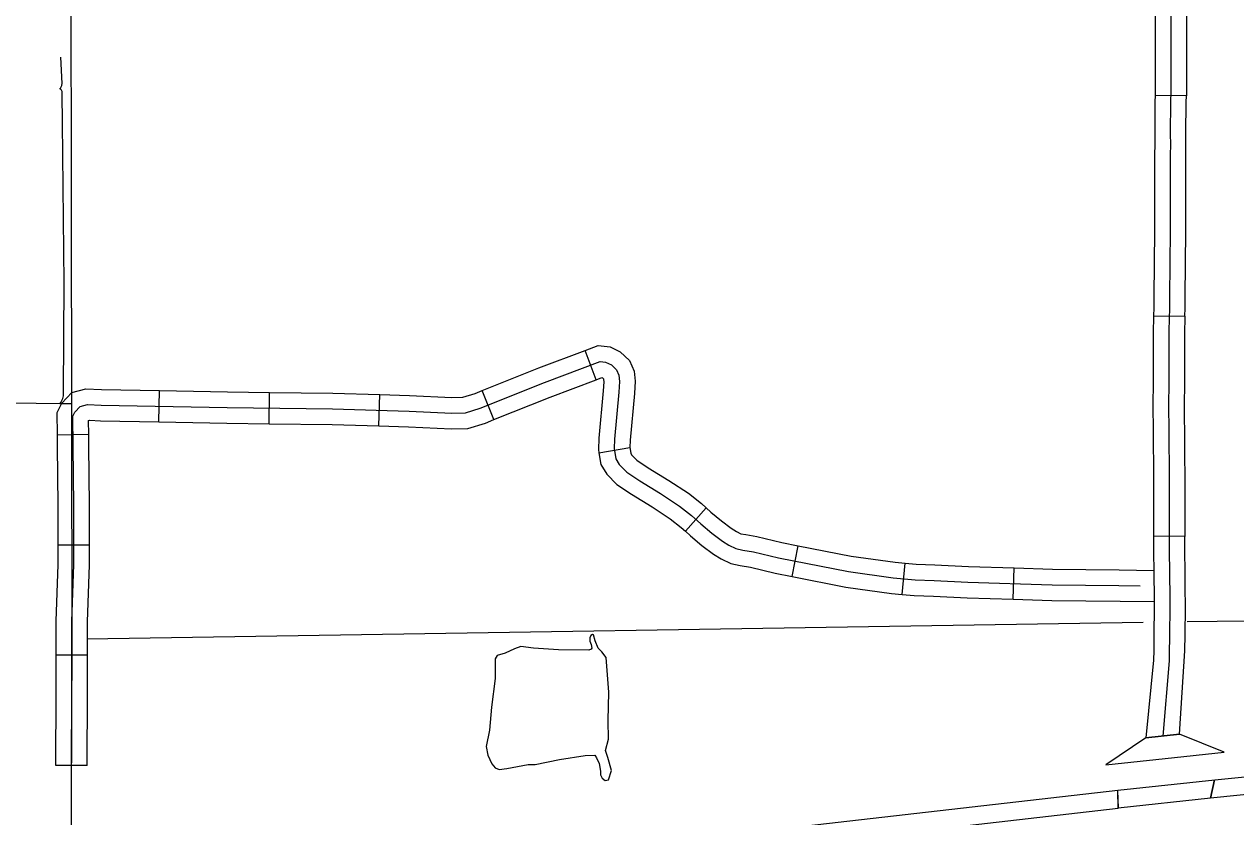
# Model space of a CAD drawing. Extents: x 1127717 to 1741049, y 2026793 to 2244711.
# Drawn here: x 1289221 to 1295030, y 2085016 to 2088813 of the extents above; entities that cross this region are included whole.
import ezdxf

# ---------------------------------------------------------------- set-up
doc = ezdxf.new("R2010")
doc.units = 0
for name, color, linetype in [('19', 7, 'Continuous'), ('2', 7, 'Continuous'), ('31', 7, 'Continuous'), ('32', 7, 'Continuous'), ('35', 7, 'Continuous'), ('42', 7, 'Continuous'), ('45', 7, 'Continuous'), ('5', 7, 'Continuous')]:
    doc.layers.add(name, color=color, linetype=linetype)

msp = doc.modelspace()

# ---------------------------------------------------------------- linework, layer by layer
at = {"layer": '19'}
for p, q in [((1294463.9, 2085142.9), (1294929.2, 2085192.4)), ((1294464.5, 2085142.2), (1292424.4, 2084908.9)), ((1294465.3, 2085057.5), (1294464.5, 2085142.2)), ((1294908.4, 2085104.9), (1294465.3, 2085057.5)), ((1292435.7, 2084824.6), (1294465.3, 2085057.5)), ((1294465.3, 2085057.5), (1294467, 2085058))]:
    msp.add_line(p, q, dxfattribs=at)
for points in [[(1294929.2, 2085192.4), (1297350.5, 2085436.1), (1297945.2, 2085503.2), (1298476.7, 2085571.9), (1298813.7, 2085630), (1299001.6, 2085673.5), (1299200.4, 2085711.4), (1299380.1, 2085757), (1299703.4, 2085858.2), (1300624.1, 2086171)], [(1300653.2, 2086091.1), (1299729.7, 2085777.3), (1299403.3, 2085675.2), (1299218.9, 2085628.4), (1299019.2, 2085590.3), (1298830.6, 2085546.6), (1298489.3, 2085487.8), (1297955.4, 2085418.8), (1297359.5, 2085351.6), (1294908.4, 2085104.9)], [(1294909.2, 2085105.4), (1294928, 2085192.1)], [(1294928, 2085192.1), (1294909.2, 2085105.4)], [(1294467, 2085058), (1294464.5, 2085142.2)]]:
    msp.add_lwpolyline(points, dxfattribs=at)
at = {"layer": '2'}
msp.add_lwpolyline([(1289248.7, 2101537.9), (1289476.8, 2101540), (1289444.1, 2096492.6), (1289441, 2091159.4), (1289449.7, 2085864.6), (1289444.3, 2084681.7)], dxfattribs=at)
at = {"layer": '31'}
for p, q in [((1294792.8, 2088470), (1294642.8, 2088471.8)), ((1294792.8, 2088470), (1294792.8, 2088470)), ((1294635.9, 2087416.1), (1294785.8, 2087413.8)), ((1294785.6, 2086358.9), (1294635.6, 2086359.2)), ((1294785.6, 2086358.9), (1294785.6, 2086358.9))]:
    msp.add_line(p, q, dxfattribs=at)
for points in [[(1294643.7, 2088999.2), (1294643.6, 2088967.2), (1294643.5, 2088913.1), (1294643.4, 2088859), (1294643.5, 2088805.3), (1294643.4, 2088751.8), (1294643.4, 2088698.6), (1294643.3, 2088646.2), (1294643.1, 2088594.2), (1294642.9, 2088542.3), (1294643, 2088491.4), (1294642.8, 2088471.8)], [(1294793.7, 2088998.6), (1294793.6, 2088966.8), (1294793.5, 2088912.8), (1294793.4, 2088859.1), (1294793.5, 2088805.3), (1294793.4, 2088751.6), (1294793.4, 2088698.5), (1294793.3, 2088645.8), (1294793.1, 2088593.6), (1294792.9, 2088542.2), (1294793, 2088490.6), (1294792.8, 2088470)], [(1294718.4, 2088859), (1294718.5, 2088805.3), (1294718.4, 2088751.7), (1294718.4, 2088698.6), (1294718.3, 2088646), (1294718.1, 2088593.9), (1294717.9, 2088542.2), (1294718, 2088491), (1294717.4, 2088440.2), (1294716.3, 2088389.5), (1294716, 2088338.7), (1294716, 2088287.8), (1294716.1, 2088236.8), (1294715.6, 2088185.7), (1294715.3, 2088134.4), (1294715.4, 2088083), (1294715.6, 2088031.5), (1294715.7, 2087979.7), (1294715.4, 2087927.7), (1294715.1, 2087875.6), (1294714.8, 2087823.3), (1294714.7, 2087770.9), (1294714, 2087718.4), (1294713.5, 2087665.8), (1294713.2, 2087613), (1294712.5, 2087560.1), (1294712.2, 2087506.9), (1294711.5, 2087453.3), (1294710.6, 2087399.5), (1294709, 2087345.4), (1294708.2, 2087290.9), (1294708.2, 2087236.2), (1294708.5, 2087181), (1294708.7, 2087125.4), (1294708.2, 2087069.3), (1294707.6, 2087012.3), (1294707.5, 2086954.7), (1294708.1, 2086896.6), (1294708.8, 2086838.6), (1294709.3, 2086780.6), (1294709.7, 2086723), (1294710.1, 2086665.7), (1294710.2, 2086608.6), (1294709.8, 2086551.6), (1294709.8, 2086494.6), (1294710.1, 2086437.6), (1294710.6, 2086380.5), (1294710.5, 2086323.3), (1294710.8, 2086266.2), (1294711.5, 2086209.1), (1294712.3, 2086152.2), (1294712.9, 2086095.7), (1294713.2, 2086038.6), (1294713.1, 2085981.5), (1294712.2, 2085924.6), (1294711.4, 2085867.9), (1294711.2, 2085811.6), (1294711, 2085762.7), (1294679.5, 2085402.4)], [(1294642.8, 2088471.8), (1294642.4, 2088441.5), (1294641.3, 2088390.6), (1294641, 2088338.9), (1294641, 2088287.7), (1294641.1, 2088237.1), (1294640.6, 2088186.2), (1294640.3, 2088134.6), (1294640.4, 2088082.8), (1294640.6, 2088031.3), (1294640.7, 2087979.8), (1294640.5, 2087943.3)], [(1294790.5, 2087942.6), (1294790.7, 2087979.6), (1294790.6, 2088031.7), (1294790.4, 2088083.3), (1294790.3, 2088134.3), (1294790.6, 2088185.1), (1294791.1, 2088236.4), (1294791, 2088287.9), (1294791, 2088338.5), (1294791.3, 2088388.4), (1294792.4, 2088438.9), (1294792.8, 2088470)], [(1294640.5, 2087943.3), (1294640.4, 2087928.1), (1294640.1, 2087876), (1294639.8, 2087823.6), (1294639.7, 2087771.5), (1294639, 2087719.2), (1294638.6, 2087666.3), (1294638.2, 2087613.7), (1294637.5, 2087560.9), (1294637.2, 2087507.6), (1294636.5, 2087454.4), (1294635.9, 2087416.1)], [(1294785.8, 2087413.8), (1294786.5, 2087452.2), (1294787.2, 2087506.1), (1294787.5, 2087559.4), (1294788.2, 2087612.3), (1294788.5, 2087665.3), (1294789, 2087717.6), (1294789.6, 2087770.3), (1294789.8, 2087823), (1294790.1, 2087875.1), (1294790.4, 2087927.3), (1294790.5, 2087942.6)], [(1294635.9, 2087416.1), (1294635.6, 2087401.2), (1294634.1, 2087347.1), (1294633.2, 2087291.5), (1294633.2, 2087236), (1294633.5, 2087180.7), (1294633.7, 2087125.6), (1294633.2, 2087070), (1294632.6, 2087012.8), (1294632.5, 2086954.4), (1294633.1, 2086895.8), (1294633.2, 2086886.1)], [(1294785.8, 2087413.8), (1294785.6, 2087397.8), (1294784, 2087343.7), (1294783.2, 2087290.3), (1294783.2, 2087236.4), (1294783.5, 2087181.4), (1294783.7, 2087125.3), (1294783.2, 2087068.6), (1294782.6, 2087011.8), (1294782.5, 2086955), (1294783.1, 2086897.5), (1294783.2, 2086887.9)], [(1294633.2, 2086886.1), (1294633.8, 2086837.8), (1294634.3, 2086780.1), (1294634.7, 2086722.4), (1294635.1, 2086665.3), (1294635.2, 2086608.8), (1294634.8, 2086551.9), (1294634.8, 2086494.4), (1294635.1, 2086437.1), (1294635.6, 2086380.2), (1294635.6, 2086359.2)], [(1294783.2, 2086887.9), (1294783.8, 2086839.4), (1294784.3, 2086781.2), (1294784.7, 2086723.5), (1294785.1, 2086666), (1294785.2, 2086608.3), (1294784.8, 2086551.4), (1294784.8, 2086494.9), (1294785.1, 2086438.1), (1294785.6, 2086380.7), (1294785.6, 2086358.9)], [(1294635.6, 2086359.2), (1294635.5, 2086323.1), (1294635.8, 2086265.5), (1294636.5, 2086208.2), (1294637.3, 2086151.3), (1294637.9, 2086095.1), (1294638.2, 2086038.5), (1294638.1, 2085982.2), (1294637.2, 2085925.7), (1294636.4, 2085868.6), (1294636.3, 2085831.2)], [(1294786.3, 2085830.9), (1294786.4, 2085867.3), (1294787.2, 2085923.4), (1294788.1, 2085980.8), (1294788.2, 2086038.7), (1294787.9, 2086096.3), (1294787.3, 2086153.2), (1294786.5, 2086210.1), (1294785.8, 2086266.8), (1294785.5, 2086323.4), (1294785.6, 2086358.9)], [(1294636.3, 2085831.2), (1294636.2, 2085811.9), (1294636, 2085766.2), (1294599, 2085393.9)], [(1294599, 2085393.9), (1294760.1, 2085411), (1294786.2, 2085811.3), (1294786.3, 2085830.9)]]:
    msp.add_lwpolyline(points, dxfattribs=at)
at = {"layer": '32'}
for p, q in [((1291963.2, 2087109.6), (1291910.4, 2087250)), ((1289866.1, 2086907.2), (1289869, 2087057.2)), ((1290394.5, 2086898.3), (1290396.5, 2087048.3)), ((1290921.3, 2086888.3), (1290925.4, 2087038.3)), ((1291472.9, 2086918.3), (1291417, 2087057.5)), ((1289530, 2086846.3), (1289380, 2086844.6)), ((1291976.2, 2086759.9), (1292124.2, 2086784.6)), ((1292391.2, 2086383.3), (1292490.9, 2086495.4)), ((1289533.9, 2086317.5), (1289383.9, 2086317.5)), ((1292902.1, 2086166.9), (1292930.9, 2086314.1)), ((1293430.3, 2086081.1), (1293444.4, 2086230.4)), ((1293962.6, 2086057.8), (1293966.9, 2086207.7)), ((1289524.1, 2085789.4), (1289374.1, 2085789.9)), ((1289522, 2085261.3), (1289372, 2085262))]:
    msp.add_line(p, q, dxfattribs=at)
for points in [[(1291417, 2087057.5), (1291688, 2087166.2), (1291910.4, 2087250)], [(1291910.4, 2087250), (1291973.1, 2087273.6), (1292030.2, 2087266.5), (1292078.7, 2087242.9), (1292123, 2087201.5), (1292145.3, 2087150.5), (1292150.6, 2087103), (1292146.8, 2087044.2), (1292125.5, 2086819.4), (1292124.2, 2086784.6), (1292124.2, 2086784.6)], [(1289447, 2085261.7), (1289448.5, 2085607.9), (1289449.6, 2085951.6), (1289458.9, 2086223.6), (1289458.9, 2086507.1), (1289455.6, 2086791.3), (1289454, 2086934.8), (1289463.8, 2086954.5), (1289488.6, 2086980.9), (1289524.8, 2086990.8), (1289589.1, 2086987.5), (1290193.9, 2086976), (1290698.5, 2086969.4), (1291066, 2086959.5), (1291270.3, 2086949.6), (1291336.2, 2086951.2), (1291407.1, 2086972.7), (1291715.2, 2087096.3), (1291982.2, 2087196.9), (1292008.6, 2087193.6), (1292035.8, 2087180.4), (1292060.5, 2087157.3), (1292072, 2087130.9), (1292075.3, 2087101.3), (1292072, 2087050.1), (1292050.6, 2086824.3), (1292048.9, 2086779.8), (1292057.2, 2086730.3), (1292073.7, 2086704), (1292109.9, 2086666), (1292172.5, 2086624.8), (1292271.4, 2086563.8), (1292362, 2086504.5), (1292419.7, 2086458.3), (1292464.2, 2086418.8), (1292516.9, 2086374.3), (1292568, 2086336.3), (1292599.3, 2086316.6), (1292632.3, 2086300.1), (1292666.9, 2086293.5), (1292718, 2086285.2), (1292837.1, 2086256.1), (1293173.3, 2086190.1), (1293387.5, 2086160.4), (1293493, 2086150.6), (1293583.6, 2086147.3), (1293745.1, 2086139), (1294148.9, 2086127.5), (1294469.7, 2086124.2), (1294571, 2086121.5)], [(1291472.9, 2086918.3), (1291742.4, 2087026.4), (1291963.2, 2087109.6)], [(1291963.2, 2087109.6), (1291989.5, 2087119.5), (1291992.8, 2087117.8), (1291998, 2087113.1), (1291998.7, 2087111.3), (1292000, 2087099.5), (1291997.2, 2087056.1), (1291975.7, 2086829.2), (1291973.7, 2086775), (1291976.2, 2086759.9)], [(1289380, 2086844.6), (1289378.8, 2086952), (1289401.6, 2086997.8), (1289448.3, 2087047.7), (1289516.7, 2087066.3), (1289591.7, 2087062.5), (1289869, 2087057.2)], [(1289869, 2087057.2), (1290195.1, 2087051), (1290396.5, 2087048.3)], [(1290396.5, 2087048.3), (1290700, 2087044.4), (1290925.4, 2087038.3)], [(1290925.4, 2087038.3), (1291068.8, 2087034.4), (1291271.2, 2087024.6), (1291324.2, 2087026), (1291382.2, 2087043.5), (1291417, 2087057.5)], [(1289530, 2086846.3), (1289529.2, 2086914.3), (1289533, 2086915.3), (1289586.4, 2086912.5), (1289866.1, 2086907.2)], [(1289866.1, 2086907.2), (1290192.7, 2086901), (1290394.5, 2086898.3)], [(1290394.5, 2086898.3), (1290697, 2086894.4), (1290921.3, 2086888.3)], [(1290921.3, 2086888.3), (1291063.1, 2086884.5), (1291269.4, 2086874.5), (1291348.2, 2086876.5), (1291431.9, 2086901.8), (1291472.9, 2086918.3)], [(1289383.9, 2086317.5), (1289383.9, 2086506.7), (1289380.6, 2086790.5), (1289380, 2086844.6)], [(1289533.9, 2086317.5), (1289533.9, 2086507.6), (1289530.6, 2086792.2), (1289530, 2086846.3)], [(1292124.2, 2086784.6), (1292128.7, 2086757.4), (1292133.2, 2086750.2), (1292158.2, 2086724), (1292212.8, 2086688.1), (1292311.6, 2086627.1), (1292406.1, 2086565.3), (1292468.1, 2086515.7), (1292490.9, 2086495.4)], [(1291976.2, 2086759.9), (1291985.7, 2086703.3), (1292014.1, 2086657.7), (1292061.6, 2086608.1), (1292132.2, 2086561.6), (1292231.2, 2086500.5), (1292318, 2086443.7), (1292371.3, 2086401), (1292391.2, 2086383.3)], [(1292490.9, 2086495.4), (1292513.3, 2086475.5), (1292563.5, 2086433.1), (1292610.5, 2086398.2), (1292636.2, 2086382), (1292656.6, 2086371.8), (1292679.9, 2086367.4), (1292732.9, 2086358.8), (1292853.3, 2086329.3), (1292930.9, 2086314.1)], [(1292391.2, 2086383.3), (1292415.1, 2086362.1), (1292470.4, 2086315.4), (1292525.6, 2086274.4), (1292562.4, 2086251.2), (1292608.1, 2086228.3), (1292653.9, 2086219.6), (1292703.1, 2086211.7), (1292821, 2086182.8), (1292902.1, 2086166.9)], [(1289374.1, 2085789.9), (1289374.6, 2085953), (1289383.9, 2086224.9), (1289383.9, 2086317.5)], [(1289524.1, 2085789.4), (1289524.6, 2085950.2), (1289533.9, 2086222.3), (1289533.9, 2086317.5)], [(1292930.9, 2086314.1), (1293185.7, 2086264.1), (1293396.2, 2086235), (1293444.4, 2086230.4)], [(1293444.4, 2086230.4), (1293497.9, 2086225.4), (1293586.9, 2086222.2), (1293748.1, 2086214), (1293966.9, 2086207.7)], [(1293966.9, 2086207.7), (1294150.3, 2086202.5), (1294471.1, 2086199.2), (1294636.7, 2086194.7)], [(1292902.1, 2086166.9), (1293160.9, 2086116.1), (1293378.9, 2086085.9), (1293430.3, 2086081.1)], [(1293430.3, 2086081.1), (1293488.1, 2086075.7), (1293580.4, 2086072.3), (1293742.2, 2086064.1), (1293962.6, 2086057.8)], [(1293962.6, 2086057.8), (1294147.4, 2086052.5), (1294638.5, 2086047.4)], [(1289372, 2085262), (1289373.5, 2085608.2), (1289374.1, 2085789.9)], [(1289522, 2085261.3), (1289523.5, 2085607.6), (1289524.1, 2085789.4)]]:
    msp.add_lwpolyline(points, dxfattribs=at)
at = {"layer": '35'}
for points in [[(1291972.5, 2085823.8), (1291958.3, 2085858.1), (1291950, 2085887.6), (1291945.3, 2085888.8), (1291938.2, 2085884.1), (1291932.3, 2085872.3), (1291932.3, 2085856.9), (1291939.4, 2085840.3), (1291941.7, 2085823.8), (1291939.4, 2085817.9), (1291927.5, 2085813.1)], [(1291927.5, 2085813.1), (1291782.1, 2085815.5), (1291662.7, 2085822.6), (1291602.5, 2085832.1), (1291571.7, 2085820.2), (1291526.8, 2085798.9), (1291489, 2085788.3), (1291479.5, 2085771.7), (1291478.3, 2085678.3), (1291461.8, 2085541.1), (1291452.3, 2085431.2), (1291435.8, 2085351.9), (1291442.9, 2085310.6), (1291463, 2085269.2), (1291478.3, 2085250.2), (1291498.4, 2085242), (1291535.1, 2085246.7), (1291636.7, 2085265.6), (1291671, 2085265.6), (1291788, 2085289.3), (1291909.8, 2085309.4), (1291957.1, 2085310.6), (1291965.4, 2085297.5), (1291977.2, 2085270.3), (1291983.1, 2085233.7), (1291983.1, 2085215.9), (1291991.4, 2085200.6), (1292006.7, 2085189.9), (1292022.1, 2085192.3), (1292036.3, 2085237.2), (1292018.6, 2085299.9), (1292007.9, 2085333), (1292022.1, 2085387.4), (1292020.9, 2085477.3), (1292023.3, 2085613.3), (1292010.3, 2085778.8), (1291990.2, 2085806), (1291972.5, 2085823.8)]]:
    msp.add_lwpolyline(points, dxfattribs=at)
at = {"layer": '42'}
for p, q in [((1294599, 2085393.9), (1294407.5, 2085264.9)), ((1294760.1, 2085411), (1294599, 2085393.9)), ((1294974.5, 2085325.2), (1294760.1, 2085411)), ((1294691, 2085295), (1294974.5, 2085325.2)), ((1294407.5, 2085264.9), (1294691, 2085295))]:
    msp.add_line(p, q, dxfattribs=at)
at = {"layer": '45'}
for points in [[(1289392.2, 2088503.7), (1289393, 2088504.6), (1289393.8, 2088505.6), (1289394.7, 2088506.6), (1289396.1, 2088508.7), (1289396.8, 2088509.8), (1289398, 2088512), (1289398.6, 2088513.2), (1289399.7, 2088515.5), (1289400, 2088516.7), (1289400.8, 2088519.2), (1289401.2, 2088520.4), (1289401.7, 2088522.9), (1289401.8, 2088524.2), (1289402.1, 2088526.7), (1289402.2, 2088528), (1289397, 2088655)], [(1289392, 2086994.7), (1289396.1, 2087000.4), (1289399.6, 2087006.4), (1289402.7, 2087012.6), (1289405.3, 2087019.2), (1289407.2, 2087025.9), (1289408.5, 2087032.7), (1289409.3, 2087039.7), (1289409.4, 2087046.7), (1289412.7, 2087573.4), (1289403.8, 2088339.8), (1289402.9, 2088479.3), (1289403.3, 2088482.8), (1289403.1, 2088486.3), (1289402.3, 2088489.8), (1289401.1, 2088493.1), (1289399.5, 2088496.2), (1289397.4, 2088499), (1289395, 2088501.5), (1289392.2, 2088503.7)], [(1289392, 2086994.7), (1289164.8, 2086997.6), (1288769.1, 2087004.5), (1288378, 2087023.1), (1287922.7, 2087051.2)], [(1289447.9, 2086993.8), (1289392, 2086994.7)]]:
    msp.add_lwpolyline(points, dxfattribs=at)
at = {"layer": '5'}
for points in [[(1296238.2, 2085966.2), (1294797.2, 2085949.6)], [(1294586, 2085946.7), (1289521.7, 2085865.8)]]:
    msp.add_lwpolyline(points, dxfattribs=at)

doc.saveas('drawing.dxf')
